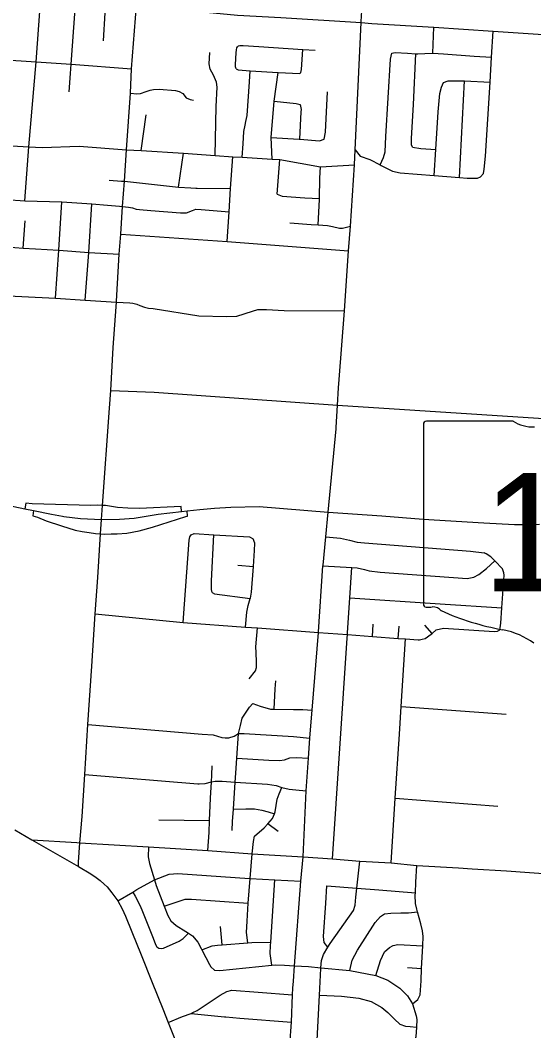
# Model space of a CAD drawing. Extents: x 1755200 to 1902939, y 644115 to 788070.
# Drawn here: x 1836842 to 1842872, y 692073 to 703953 of the extents above; entities that cross this region are included whole.
import ezdxf

# ---------------------------------------------------------------- set-up
doc = ezdxf.new("R2010")
doc.units = 0
for name, color, linetype in [('GM_X_City_Street', 7, 'Continuous'), ('GM_X_Interchange_Ramps', 7, 'Continuous'), ('GM_X_State_Route', 7, 'Continuous'), ('GM_X_State_Shield', 7, 'Continuous')]:
    doc.layers.add(name, color=color, linetype=linetype)

msp = doc.modelspace()

# ---------------------------------------------------------------- linework, layer by layer
at = {"layer": 'GM_X_City_Street'}
for points in [[(1837972, 700651), (1838005, 701203), (1838022, 701436), (1838044, 701761), (1838066, 702059), (1838091, 702431), (1838138, 703097), (1838150, 703382), (1838207, 704127), (1838221, 704342), (1838260, 704956)], [(1837432, 703327), (1837441, 703435), (1837485, 704084), (1837506, 704392), (1837539, 704892)], [(1836896, 701829), (1836943, 702464), (1837030, 703465), (1837075, 704110), (1837097, 704416), (1837120, 704778)], [(1840845, 703937), (1840897, 704757)], [(1838207, 704127), (1839393, 704014), (1839902, 703984), (1840844, 703924), (1840969, 703916), (1841699, 703871), (1842395, 703825), (1843277, 703767), (1843385, 703760), (1843405, 703770), (1843420, 703802), (1843432, 703994), (1843475, 704598)], [(1837818, 703712), (1837840, 704040)], [(1840580, 699632), (1840586, 699731), (1840650, 700535), (1840697, 701240), (1840719, 701531), (1840765, 702254), (1840776, 702431), (1840844, 703924), (1840845, 703934), (1840845, 703937)], [(1841685, 703566), (1841699, 703871)], [(1842282, 702149), (1842291, 702203), (1842307, 702355), (1842359, 703226), (1842377, 703520), (1842395, 703825)], [(1834488, 703652), (1834492, 703651), (1834866, 703619), (1836267, 703517), (1836614, 703491), (1837030, 703465), (1837441, 703435), (1838150, 703382)], [(1839377, 703382), (1839369, 703403), (1839368, 703432), (1839377, 703568), (1839380, 703603), (1839384, 703628), (1839392, 703641), (1839404, 703651), (1839419, 703655)], [(1839419, 703655), (1839459, 703655), (1839643, 703643), (1840160, 703609), (1840304, 703600)], [(1839132, 702363), (1839143, 702940), (1839154, 703167), (1839146, 703225), (1839113, 703308), (1839071, 703377), (1839062, 703440), (1839067, 703572)], [(1840124, 703328), (1840137, 703338), (1840145, 703373), (1840160, 703609)], [(1841068, 702253), (1841109, 702340), (1841126, 702404), (1841136, 702584), (1841188, 703493), (1841197, 703531), (1841206, 703565)], [(1841206, 703565), (1841246, 703574), (1841390, 703567), (1841489, 703558), (1841510, 703556), (1841592, 703560), (1841679, 703567), (1841685, 703566), (1841813, 703557), (1842172, 703531), (1842377, 703520)], [(1841448, 702461), (1841438, 702489), (1841438, 702563), (1841461, 702960), (1841489, 703558)], [(1839377, 703382), (1839400, 703369), (1839541, 703359), (1839871, 703338), (1840124, 703328)], [(1837416, 703112), (1837432, 703327)], [(1839447, 702342), (1839458, 702499), (1839468, 702643), (1839482, 702720), (1839491, 702761), (1839507, 702831), (1839533, 703228), (1839541, 703359)], [(1839801, 702321), (1839790, 702573), (1839822, 703001), (1839871, 703338)], [(1838138, 703097), (1838211, 703088), (1838254, 703092), (1838321, 703114), (1838366, 703130), (1838406, 703139), (1838474, 703142), (1838663, 703128), (1838706, 703115), (1838750, 703092), (1838792, 703042), (1838839, 703019), (1838878, 703011)], [(1841702, 702127), (1841722, 702432), (1841751, 702877), (1841770, 703093), (1841788, 703165), (1841811, 703221)], [(1841811, 703221), (1841866, 703239), (1842008, 703242), (1842060, 703240), (1842359, 703226)], [(1842000, 702104), (1842060, 703240)], [(1840410, 702553), (1840426, 702636), (1840449, 703109)], [(1839822, 703001), (1840083, 702973), (1840129, 702960)], [(1840124, 702555), (1840139, 702874), (1840144, 702904), (1840137, 702942), (1840129, 702960)], [(1838260, 702421), (1838320, 702842)], [(1836207, 702570), (1836537, 702486), (1836544, 702486), (1836943, 702464), (1837101, 702455), (1837535, 702473), (1838091, 702431), (1838260, 702421), (1838759, 702388), (1839132, 702363), (1839337, 702347), (1839447, 702342), (1839801, 702321), (1839890, 702314), (1840367, 702229), (1840765, 702254)], [(1839790, 702573), (1840116, 702555), (1840124, 702555), (1840354, 702536), (1840410, 702553)], [(1840776, 702431), (1840834, 702356), (1840948, 702316), (1841068, 702253), (1841080, 702246), (1841213, 702179), (1841303, 702157), (1841702, 702127), (1842000, 702104), (1842089, 702097), (1842213, 702096), (1842245, 702113), (1842282, 702149)], [(1841448, 702461), (1841546, 702445), (1841722, 702432)], [(1838700, 701990), (1838759, 702388)], [(1839273, 701353), (1839294, 701702), (1839309, 701974), (1839337, 702347)], [(1839857, 701909), (1839890, 702314)], [(1840342, 701547), (1840355, 701846), (1840355, 701858), (1840358, 702097), (1840367, 702229)], [(1837887, 702071), (1838030, 702062)], [(1838030, 702062), (1838066, 702059), (1838700, 701990), (1838844, 701981), (1838902, 701977), (1838921, 701977)], [(1838921, 701977), (1839309, 701974)], [(1836146, 701885), (1836499, 701858), (1836672, 701845), (1836896, 701829), (1837330, 701819), (1837684, 701793), (1837867, 701779), (1838008, 701765)], [(1839857, 701909), (1839917, 701884), (1840183, 701864), (1840355, 701858)], [(1837256, 700687), (1837293, 701249), (1837330, 701819)], [(1837606, 700663), (1837647, 701224), (1837684, 701793)], [(1838008, 701765), (1838044, 701761), (1838114, 701757), (1838158, 701746), (1838204, 701733), (1838244, 701726), (1838377, 701716), (1838725, 701688), (1838796, 701690), (1838866, 701716), (1838902, 701731), (1838966, 701726), (1839294, 701702)], [(1836877, 701273), (1836900, 701593)], [(1840008, 701571), (1840258, 701551), (1840342, 701547), (1840448, 701541), (1840508, 701526), (1840591, 701508), (1840626, 701509), (1840719, 701531)], [(1838022, 701436), (1839273, 701353), (1840392, 701267), (1840697, 701240)], [(1836005, 701328), (1836134, 701328), (1836481, 701303), (1836877, 701273), (1837020, 701267), (1837293, 701249), (1837647, 701224), (1838005, 701203)], [(1832974, 700971), (1836066, 700743), (1837256, 700687), (1837606, 700663), (1837971, 700637)], [(1837907, 699600), (1837933, 700105), (1837959, 700479), (1837971, 700637), (1837972, 700651)], [(1837971, 700637), (1838128, 700629), (1838164, 700626), (1838211, 700615), (1838247, 700599), (1838299, 700581), (1838346, 700567), (1838404, 700565), (1838938, 700479), (1839263, 700469), (1839387, 700474), (1839568, 700534), (1839632, 700552), (1839732, 700551), (1839942, 700541), (1840650, 700535)], [(1837809, 698250), (1837888, 699392), (1837907, 699600)], [(1837907, 699600), (1838413, 699580), (1840566, 699427), (1843171, 699261), (1843771, 699218), (1844419, 699173), (1844738, 699151)], [(1840566, 699427), (1840580, 699632)], [(1840552, 699166), (1840566, 699427)], [(1840165, 694117), (1840200, 694896), (1840226, 695280), (1840242, 695515), (1840243, 695519), (1840269, 695842), (1840344, 696756), (1840345, 696765), (1840396, 697539), (1840397, 697546), (1840429, 697881), (1840456, 698168), (1840551, 699148), (1840552, 699166)], [(1837783, 697914), (1837797, 698083), (1837809, 698250)], [(1837525, 694003), (1837525, 694057), (1837543, 694284), (1837567, 694593), (1837600, 695085), (1837637, 695675), (1837683, 696361), (1837720, 696974), (1837752, 697400), (1837783, 697914)], [(1838849, 697903), (1838883, 697918), (1839115, 697904), (1839535, 697879), (1839575, 697856)], [(1838754, 696874), (1838824, 697841), (1838832, 697879), (1838849, 697903)], [(1839097, 697225), (1839086, 697262), (1839089, 697364), (1839115, 697904)], [(1839488, 696819), (1839502, 696995), (1839519, 697073), (1839543, 697155), (1839545, 697159), (1839556, 697229), (1839579, 697533), (1839593, 697719), (1839598, 697804), (1839575, 697856)], [(1840429, 697881), (1840602, 697865), (1840710, 697839), (1840798, 697816), (1840886, 697809), (1842130, 697710), (1842288, 697690)], [(1842473, 696787), (1842477, 696809), (1842484, 696865), (1842498, 697045), (1842526, 697430), (1842521, 697458), (1842506, 697502), (1842413, 697599), (1842369, 697644), (1842314, 697681), (1842288, 697690)], [(1840396, 697539), (1840736, 697519), (1840797, 697515), (1840885, 697494), (1840941, 697479), (1841067, 697463), (1842091, 697392), (1842168, 697405), (1842226, 697436), (1842317, 697509), (1842413, 697599)], [(1839398, 697548), (1839579, 697533)], [(1840680, 696688), (1840683, 696731), (1840684, 696752), (1840712, 697164), (1840736, 697519)], [(1839097, 697225), (1839121, 697209), (1839543, 697155)], [(1840712, 697164), (1841773, 697092), (1842498, 697045)], [(1837720, 696974), (1838754, 696874), (1839488, 696819), (1839628, 696809), (1840344, 696756), (1840346, 696756), (1840683, 696731), (1840978, 696709), (1841280, 696686), (1841366, 696680), (1841516, 696669), (1841532, 696671)], [(1840978, 696709), (1840986, 696853)], [(1839531, 696209), (1839606, 696304), (1839617, 696344), (1839618, 696406), (1839613, 696520), (1839610, 696586), (1839628, 696809)], [(1841280, 696686), (1841290, 696830)], [(1841532, 696671), (1841562, 696677), (1841598, 696683), (1841667, 696734), (1841677, 696743), (1841724, 696788), (1841810, 696807), (1842407, 696766), (1842445, 696771), (1842473, 696787)], [(1841677, 696743), (1841593, 696840)], [(1840510, 694093), (1840680, 696688)], [(1841198, 694046), (1841246, 694808), (1841294, 695559), (1841315, 695886), (1841366, 696680)], [(1839837, 696093), (1839837, 696093), (1839843, 696188)], [(1839824, 695855), (1839837, 696093)], [(1839336, 694532), (1839336, 694532), (1839346, 694680), (1839367, 694996), (1839374, 695100), (1839386, 695279), (1839406, 695569), (1839429, 695661), (1839446, 695747), (1839534, 695876), (1839573, 695919)], [(1839573, 695919), (1839660, 695890), (1839782, 695856), (1839824, 695855), (1840050, 695850), (1840162, 695852), (1840269, 695842)], [(1841315, 695886), (1842547, 695797)], [(1837637, 695675), (1838977, 695561), (1839107, 695553), (1839208, 695520), (1839247, 695519), (1839257, 695519)], [(1839257, 695519), (1839290, 695519), (1839353, 695538), (1839406, 695569), (1839471, 695568), (1840052, 695531), (1840242, 695515)], [(1839091, 695083), (1839096, 695188)], [(1839386, 695279), (1839761, 695255), (1839885, 695251), (1839943, 695258), (1840008, 695283), (1840082, 695286), (1840226, 695280)], [(1837600, 695085), (1838927, 694977), (1838940, 694977)], [(1839046, 694193), (1839059, 694405), (1839066, 694545), (1839076, 694809), (1839086, 694999), (1839091, 695079), (1839091, 695083)], [(1838940, 694977), (1838943, 694977), (1839013, 694981), (1839086, 694999), (1839129, 695009), (1839211, 695006), (1839367, 694996), (1839746, 694971), (1839848, 694956), (1839914, 694934), (1839998, 694912), (1840076, 694906), (1840200, 694896)], [(1839516, 693107), (1839500, 693227), (1839505, 693363), (1839518, 693573), (1839542, 693864), (1839565, 694153), (1839580, 694300), (1839594, 694360), (1839706, 694458), (1839750, 694507), (1839805, 694569), (1839827, 694625), (1839837, 694649), (1839857, 694795), (1839884, 694859), (1839914, 694934)], [(1841246, 694808), (1842449, 694714)], [(1839346, 694680), (1839490, 694682), (1839593, 694682), (1839678, 694665), (1839752, 694646), (1839827, 694625)], [(1838468, 694552), (1839066, 694545)], [(1839329, 694429), (1839336, 694532)], [(1839872, 694418), (1839750, 694507)], [(1836779, 694435), (1836978, 694320), (1837525, 694003), (1837671, 693919), (1837735, 693875), (1837782, 693839), (1837829, 693798), (1837861, 693766), (1837891, 693730), (1837919, 693697), (1837988, 693600), (1838039, 693506), (1838078, 693420), (1838152, 693235), (1838261, 692967), (1838390, 692642), (1838515, 692330), (1838580, 692171), (1838658, 691975)], [(1836978, 694320), (1837505, 694286)], [(1837505, 694286), (1837543, 694284), (1838349, 694235), (1839046, 694193), (1839565, 694153), (1840165, 694117), (1840510, 694093), (1840828, 694069), (1841198, 694046), (1841497, 694017), (1841987, 693988)], [(1838349, 694235), (1838345, 694118), (1838358, 694040), (1838417, 693846), (1838437, 693780), (1838533, 693538), (1838576, 693430), (1838612, 693366), (1838673, 693312), (1838785, 693240), (1838818, 693220), (1838865, 693190), (1838928, 693117), (1838968, 693042), (1838976, 693026), (1839022, 692936), (1839063, 692852), (1839081, 692826), (1839123, 692786)], [(1840044, 692575), (1840049, 692657), (1840063, 692837), (1840138, 693832), (1840165, 694117)], [(1840323, 691887), (1840356, 692494), (1840372, 692805), (1840373, 692814), (1840380, 692899), (1840402, 692971), (1840455, 693057), (1840481, 693100), (1840756, 693487), (1840776, 693552), (1840782, 693644), (1840793, 693749), (1840828, 694069)], [(1841448, 692392), (1841512, 692443), (1841536, 692498), (1841548, 692662), (1841555, 692806), (1841568, 693071), (1841574, 693183), (1841566, 693249), (1841547, 693330), (1841507, 693472), (1841499, 693502), (1841485, 693568), (1841480, 693666), (1841482, 693697), (1841488, 693820), (1841497, 694017)], [(1837988, 693600), (1838164, 693702), (1838209, 693734), (1838417, 693846), (1838592, 693915), (1838692, 693922), (1839535, 693864), (1839542, 693864), (1839832, 693849), (1840138, 693832)], [(1841987, 693988), (1842147, 693979), (1842550, 693953), (1843147, 693910)], [(1839795, 692843), (1839775, 692981), (1839781, 693077), (1839783, 693115), (1839832, 693849)], [(1840455, 693057), (1840409, 693113), (1840403, 693183), (1840429, 693572), (1840441, 693777)], [(1840441, 693777), (1840793, 693749), (1841052, 693729), (1841482, 693697)], [(1838164, 693702), (1838193, 693657), (1838251, 693544), (1838277, 693476), (1838402, 693164), (1838430, 693088), (1838447, 693062), (1838470, 693044), (1838498, 693040), (1838525, 693043), (1838709, 693126), (1838755, 693158), (1838818, 693220)], [(1838533, 693538), (1838778, 693619), (1838854, 693621), (1839518, 693573)], [(1840712, 692781), (1840740, 692902), (1840802, 693020), (1841011, 693346), (1841073, 693418), (1841121, 693448), (1841193, 693455), (1841311, 693459), (1841401, 693459), (1841507, 693472)], [(1839214, 693085), (1839193, 693300)], [(1838976, 693026), (1839094, 693073), (1839158, 693081), (1839214, 693085), (1839516, 693107), (1839562, 693111), (1839783, 693115)], [(1841018, 692725), (1841074, 692899), (1841120, 693001), (1841178, 693054), (1841222, 693076), (1841276, 693086), (1841568, 693071)], [(1839123, 692786), (1839187, 692783), (1839795, 692843), (1839837, 692847), (1839943, 692843), (1840063, 692837), (1840228, 692828), (1840373, 692814), (1840712, 692781), (1841018, 692725), (1841157, 692669), (1841298, 692573), (1841388, 692483), (1841448, 692392), (1841491, 692249)], [(1841391, 692816), (1841555, 692806)], [(1839985, 691645), (1840007, 691907), (1840026, 692176), (1840039, 692497), (1840044, 692575)], [(1838868, 692287), (1838918, 692311), (1839188, 692492), (1839266, 692534), (1839328, 692551), (1839634, 692526), (1840039, 692497)], [(1840356, 692494), (1840615, 692481), (1840818, 692457), (1840962, 692416), (1841086, 692346), (1841157, 692288), (1841235, 692210), (1841301, 692150), (1841367, 692126), (1841420, 692122), (1841495, 692116)], [(1838580, 692171), (1838748, 692240), (1838848, 692277), (1838868, 692287)], [(1838848, 692277), (1839241, 692238), (1839257, 692237)], [(1839257, 692237), (1839419, 692220), (1840026, 692176)], [(1841491, 692249), (1841497, 692207), (1841495, 692116), (1841486, 692002), (1841458, 691904), (1841423, 691784), (1841383, 691659), (1841361, 691573), (1841354, 691516), (1841267, 690603)]]:
    msp.add_lwpolyline(points, dxfattribs=at)
at = {"layer": 'GM_X_Interchange_Ramps'}
for points in [[(1837809, 698250), (1837746, 698251), (1837671, 698247), (1836983, 698269), (1836907, 698274), (1836907, 698274), (1836894, 698208)], [(1836998, 698189), (1836990, 698128), (1837045, 698112), (1837147, 698068), (1837326, 698010), (1837486, 697958), (1837567, 697942), (1837652, 697930), (1837726, 697920), (1837783, 697914)], [(1837783, 697914), (1837826, 697911), (1837908, 697914), (1837981, 697914), (1838095, 697924), (1838239, 697950), (1838393, 697992), (1838786, 698118), (1838807, 698122), (1838802, 698184)], [(1838736, 698176), (1838730, 698238), (1838244, 698211), (1838105, 698217), (1837985, 698224), (1837843, 698247), (1837809, 698250)]]:
    msp.add_lwpolyline(points, dxfattribs=at)
at = {"layer": 'GM_X_State_Route'}
for points in [[(1833124, 698141), (1833175, 698158), (1833697, 698346), (1833859, 698394), (1833988, 698430), (1834212, 698482), (1834532, 698523), (1834832, 698541), (1835193, 698533), (1835376, 698513), (1835498, 698487), (1836060, 698386), (1836894, 698208), (1836998, 698189), (1837208, 698145), (1837337, 698123)], [(1837337, 698123), (1837355, 698120), (1837549, 698097), (1837797, 698083), (1838008, 698088), (1838180, 698099), (1838460, 698147), (1838736, 698176), (1838802, 698184), (1838950, 698202), (1839123, 698215), (1839313, 698229), (1839649, 698235), (1840456, 698168), (1841086, 698127), (1841574, 698089), (1842285, 698044), (1842644, 698023), (1842768, 698026), (1842941, 698030)]]:
    msp.add_lwpolyline(points, dxfattribs=at)
at = {"layer": 'GM_X_State_Shield'}
for p, q in [((1842630, 699239), (1841611, 699239)), ((1841577, 699203), (1841577, 697089))]:
    msp.add_line(p, q, dxfattribs=at)
for centre, major_axis, start_param, end_param in [((1841617, 699207), (40.3, 0), 1.712693, 3.28349), ((1842873, 699484), (391, 0), 4.042523, 4.731795), ((1841617, 697085), (40.7, 0), 3.00124, 4.508301), ((1841623, 697301), (310, 0), 4.665946, 4.897461), ((1841687, 696967), (112, 0), 0.519207, 1.627899), ((1843100, 698866), (2665, 0), 4.195997, 4.488961), ((1842305, 696140), (834, 0), 0.823519, 1.323587)]:
    msp.add_ellipse(centre, major_axis=major_axis, ratio=0.8, start_param=start_param, end_param=end_param, dxfattribs=at)

# ---------------------------------------------------------------- texts
msp.add_text('104', height=1392.2, dxfattribs=at).set_placement((1842268, 697238))

doc.saveas('drawing.dxf')
